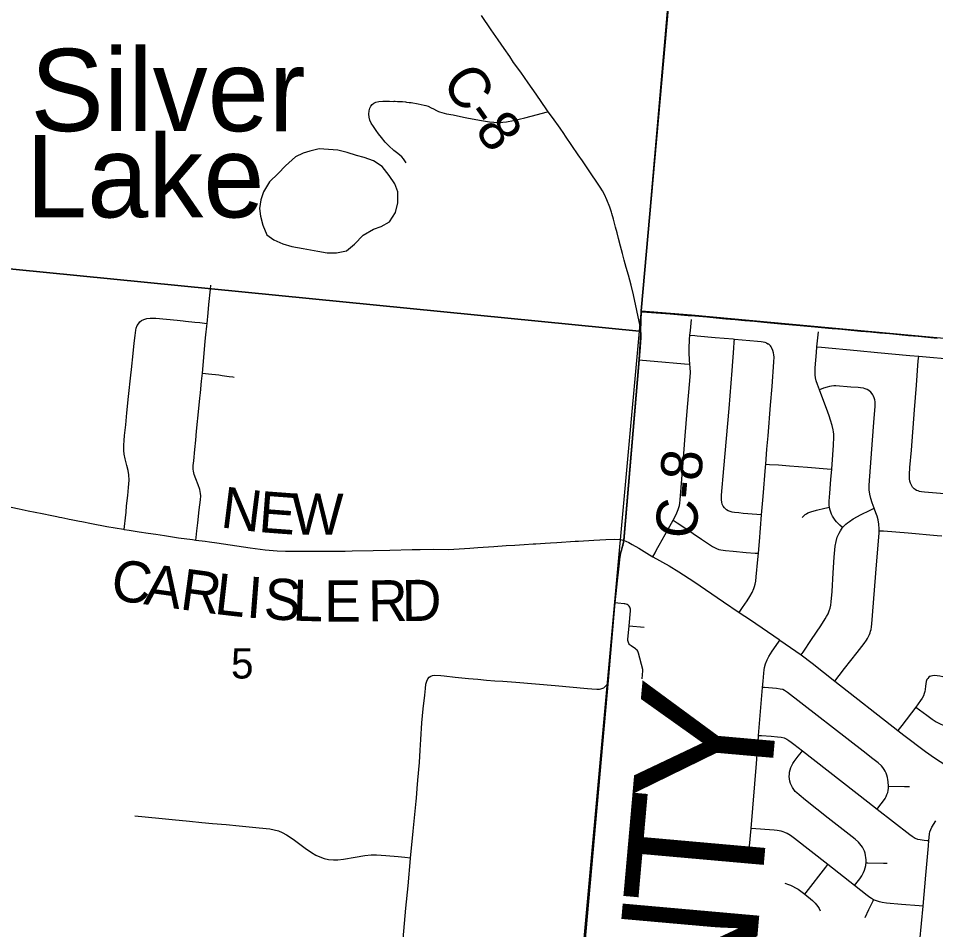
# Model space of a CAD drawing. Extents: x 0 to 1134, y 0 to 440.
# Drawn here: x 168.85 to 206.88, y 272.03 to 309.79 of the extents above; entities that cross this region are included whole.
import ezdxf

# ---------------------------------------------------------------- set-up
doc = ezdxf.new("R2010")
doc.units = 0
for name, color, linetype in [('GM_X_City_Street', 7, 'Continuous'), ('GM_X_Corporation', 7, 'Continuous'), ('GM_X_County_Road', 7, 'Continuous'), ('GM_X_County_Road_Text', 7, 'Continuous'), ('GM_X_County_Text', 7, 'Continuous'), ('GM_X_Minor_Lake', 7, 'Continuous'), ('GM_X_Minor_Lake_Text', 7, 'Continuous'), ('GM_X_Section', 7, 'Continuous'), ('GM_X_Section_Text', 7, 'Continuous'), ('GM_X_Township', 7, 'Continuous'), ('GM_X_Township_Road', 7, 'Continuous'), ('GM_X_Township_Road_Text', 7, 'Continuous'), ('GM_X_Unincorporated', 7, 'Continuous'), ('SH_Cut_Line', 7, 'Continuous')]:
    doc.layers.add(name, color=color, linetype=linetype)

msp = doc.modelspace()

# ---------------------------------------------------------------- linework, layer by layer
at = {"layer": 'GM_X_City_Street'}
for points in [[(195.155, 287.487), (195.243, 287.647), (195.311, 287.768), (195.419, 287.964), (195.784, 288.621), (195.993, 289), (196.008, 289.028), (196.113, 289.23), (196.177, 289.372), (196.208, 289.442), (196.237, 289.53), (196.257, 289.611), (196.27, 289.703), (196.28, 289.836), (196.391, 291.211), (196.495, 292.499), (196.574, 293.518), (196.694, 294.936), (196.709, 295.123), (196.704, 295.325), (196.69, 295.459), (196.673, 295.648), (196.655, 295.927), (196.653, 296.112), (196.673, 296.484), (196.693, 296.66), (196.714, 296.853), (196.756, 297.315)], [(196.693, 296.66), (196.894, 296.648), (196.988, 296.642), (197.736, 296.572), (198.484, 296.507), (198.534, 296.502), (199.494, 296.418), (199.646, 296.4), (199.725, 296.387), (199.796, 296.369), (199.859, 296.344), (199.922, 296.311), (199.942, 296.3)], [(203.018, 288.69), (202.899, 288.796), (202.765, 288.934), (202.704, 289.004), (202.649, 289.084), (202.604, 289.16), (202.565, 289.244), (202.532, 289.33), (202.504, 289.419), (202.482, 289.509), (202.477, 289.54), (202.468, 289.601), (202.463, 289.693), (202.464, 289.786), (202.486, 290.114), (202.534, 290.691), (202.567, 291.107), (202.614, 291.703), (202.646, 292.101), (202.659, 292.442), (202.654, 292.558), (202.643, 292.656), (202.627, 292.746), (202.582, 292.918), (202.516, 293.139), (202.457, 293.319), (202.405, 293.475), (202.06, 294.402), (201.976, 294.62), (201.927, 294.777), (201.897, 294.901), (201.882, 295.024), (201.877, 295.157), (201.88, 295.308), (201.938, 295.954), (201.956, 296.185), (202.015, 296.8)], [(199.66, 289.217), (199.466, 289.233), (198.903, 289.278), (198.711, 289.297), (198.534, 289.321), (198.443, 289.336), (198.361, 289.356), (198.272, 289.391), (198.208, 289.43), (198.164, 289.465), (198.122, 289.51), (198.07, 289.586), (198.029, 289.669), (198.011, 289.746), (197.996, 289.84), (197.999, 290.035), (198.091, 291.143), (198.31, 293.63), (198.438, 295.2), (198.504, 296.124), (198.524, 296.38), (198.534, 296.502)], [(198.729, 285.18), (198.868, 285.383), (199.056, 285.654), (199.174, 285.837), (199.268, 285.997), (199.343, 286.168), (199.373, 286.257), (199.397, 286.347), (199.416, 286.468), (199.44, 286.645), (199.504, 287.37), (199.527, 287.626), (199.57, 288.114), (199.66, 289.217), (199.721, 289.978), (199.819, 291.19), (199.83, 291.32), (199.882, 291.935), (199.931, 292.493), (200.034, 293.761), (200.098, 294.544), (200.175, 295.563), (200.182, 295.756), (200.174, 295.849), (200.159, 295.939), (200.132, 296.035), (200.092, 296.125), (200.061, 296.176), (200.029, 296.219), (199.987, 296.264), (199.942, 296.3)], [(201.956, 296.185), (202.143, 296.167), (203.629, 296.029), (204.467, 295.952), (205.809, 295.828), (206.173, 295.794), (207.709, 295.651), (207.867, 295.637), (208.334, 295.594)], [(194.597, 295.642), (194.731, 295.63), (195.208, 295.588), (196.468, 295.478), (196.69, 295.459)], [(207.27, 290.084), (207.076, 290.1), (206.411, 290.155), (206.283, 290.172), (206.208, 290.188), (206.145, 290.209), (206.089, 290.23), (206.025, 290.267), (205.982, 290.3), (205.919, 290.368), (205.869, 290.446), (205.831, 290.531), (205.805, 290.619), (205.789, 290.719), (205.789, 290.795), (205.789, 290.896), (205.808, 291.183), (205.869, 291.902), (206.004, 293.574), (206.079, 294.591), (206.158, 295.606), (206.173, 295.794)], [(202.695, 282.334), (202.872, 282.562), (203.102, 282.856), (203.626, 283.512), (203.909, 283.883), (204.005, 284.032), (204.051, 284.102), (204.091, 284.173), (204.129, 284.256), (204.158, 284.327), (204.181, 284.394), (204.203, 284.475), (204.223, 284.584), (204.235, 284.707), (204.42, 287.149), (204.54, 288.457), (204.54, 288.564), (204.541, 288.644), (204.526, 288.83), (204.493, 289.014), (204.449, 289.166), (204.398, 289.308), (204.341, 289.454), (204.327, 289.491), (204.238, 289.714), (204.183, 289.892), (204.145, 290.075), (204.126, 290.26), (204.124, 290.447), (204.144, 290.819), (204.26, 292.308), (204.316, 293.053), (204.364, 293.729), (204.371, 293.822), (204.371, 293.906), (204.36, 293.981), (204.332, 294.07), (204.306, 294.135), (204.275, 294.188), (204.243, 294.233), (204.183, 294.305), (204.113, 294.366), (204.034, 294.414), (203.959, 294.445), (203.881, 294.463), (203.763, 294.481), (203.668, 294.491), (203.367, 294.516), (202.742, 294.564), (202.649, 294.56), (202.556, 294.55), (202.482, 294.541), (202.382, 294.516), (202.224, 294.463), (202.06, 294.402)], [(199.83, 291.32), (199.984, 291.31), (200.364, 291.288), (200.824, 291.253), (201.564, 291.191), (202.385, 291.122), (202.567, 291.107)], [(201.299, 283.424), (201.378, 283.523), (201.733, 284.061), (202.115, 284.626), (202.294, 284.907), (202.353, 285.007), (202.416, 285.124), (202.464, 285.242), (202.497, 285.352), (202.528, 285.483), (202.547, 285.61), (202.581, 286.045), (202.633, 286.816), (202.665, 287.464), (202.713, 287.927), (202.748, 288.11), (202.8, 288.289), (202.833, 288.376), (202.876, 288.459), (202.933, 288.558), (203.018, 288.69), (203.083, 288.765), (203.155, 288.831), (203.225, 288.893), (203.3, 288.948), (203.457, 289.049), (203.784, 289.229), (204.134, 289.398), (204.327, 289.491)], [(201.344, 289.105), (201.408, 289.175), (201.469, 289.229), (201.518, 289.264), (201.582, 289.299), (201.707, 289.346), (201.935, 289.415), (202.28, 289.499), (202.477, 289.54)], [(195.993, 289), (196.165, 288.887), (196.476, 288.684), (197.164, 288.208), (197.631, 287.905), (197.713, 287.86), (197.796, 287.82), (197.884, 287.789), (197.974, 287.766), (198.158, 287.739), (198.484, 287.709), (199.021, 287.666), (199.391, 287.636), (199.527, 287.626)], [(204.54, 288.564), (204.71, 288.553), (205.228, 288.511), (205.731, 288.47), (206.938, 288.365), (207.135, 288.348)], [(206.353, 272.998), (206.188, 273.013), (205.456, 273.078), (204.843, 273.129), (204.664, 273.158), (204.546, 273.183), (204.42, 273.222), (204.301, 273.273), (204.22, 273.319), (204.145, 273.369), (204.041, 273.444), (203.769, 273.655), (203.515, 273.855), (202.402, 274.726), (201.021, 275.809), (200.866, 275.928), (200.726, 276.014), (200.63, 276.061), (200.558, 276.086), (200.479, 276.106), (200.39, 276.129), (200.301, 276.141), (200.177, 276.151), (199.227, 276.22), (199.448, 278.921), (199.534, 280.035), (199.538, 280.079), (199.702, 282.071), (199.723, 282.332), (199.747, 282.656), (199.764, 282.798), (199.78, 282.9), (199.818, 283.052), (199.885, 283.21), (199.963, 283.356), (200.098, 283.572), (200.358, 283.94), (200.421, 284.029)], [(206.645, 282.533), (206.593, 282.493), (206.546, 282.444), (206.517, 282.394), (206.488, 282.32), (206.47, 282.222), (206.457, 282.122), (206.443, 281.987), (206.43, 281.906), (206.406, 281.814), (206.372, 281.727), (206.319, 281.622), (206.253, 281.52), (206.06, 281.248)], [(206.645, 282.533), (206.696, 282.551), (206.745, 282.563), (206.832, 282.572), (206.935, 282.568), (207.043, 282.551), (207.176, 282.528), (207.345, 282.498), (207.529, 282.475), (207.726, 282.456), (207.921, 282.44), (208.166, 282.416)], [(204.451, 277.026), (204.564, 277.171), (204.677, 277.316), (204.778, 277.467), (204.821, 277.547), (204.857, 277.63), (204.887, 277.716), (204.908, 277.803), (204.92, 277.891), (204.924, 277.976), (204.913, 278.163), (204.9, 278.253), (204.881, 278.342), (204.855, 278.429), (204.823, 278.513), (204.783, 278.594), (204.737, 278.671), (204.684, 278.744), (204.625, 278.813), (204.494, 278.939), (204.276, 279.107), (203.865, 279.429), (200.736, 281.859), (200.614, 281.942), (200.535, 281.978), (200.436, 282.001), (200.275, 282.025), (199.785, 282.065), (199.702, 282.071)], [(206.06, 281.248), (205.469, 280.495), (205.307, 280.288)], [(206.06, 281.248), (206.504, 280.92), (206.734, 280.75), (206.895, 280.648), (207.031, 280.575), (207.213, 280.496), (207.336, 280.456), (207.475, 280.417), (207.612, 280.388), (207.741, 280.368), (207.824, 280.358), (207.908, 280.349), (207.991, 280.341)], [(199.538, 280.079), (199.655, 280.072), (200.059, 280.046), (200.317, 280.027), (200.474, 280.008), (200.591, 279.975), (200.702, 279.922), (200.788, 279.87), (200.885, 279.806), (201.001, 279.713), (201.354, 279.438), (204.067, 277.325), (204.451, 277.026), (205.802, 275.974), (205.903, 275.899), (206.026, 275.825), (206.123, 275.787), (206.239, 275.765), (206.4, 275.739), (206.523, 275.727), (206.6, 275.72)], [(203.515, 273.855), (203.573, 273.93), (203.728, 274.131), (203.811, 274.258), (203.888, 274.397), (203.928, 274.499), (203.956, 274.598), (203.975, 274.691), (203.984, 274.749), (203.99, 274.804), (203.994, 274.839), (203.995, 274.929), (203.988, 275.019), (203.973, 275.109), (203.951, 275.197), (203.922, 275.284), (203.887, 275.368), (203.844, 275.447), (203.793, 275.521), (203.673, 275.661), (203.54, 275.786), (202.79, 276.367), (202.417, 276.656), (201.487, 277.395), (201.212, 277.614), (201.127, 277.696), (201.058, 277.761), (200.995, 277.835), (200.942, 277.916), (200.898, 278.001), (200.861, 278.089), (200.833, 278.181), (200.815, 278.276), (200.808, 278.372), (200.811, 278.468), (200.823, 278.563), (200.846, 278.657), (200.877, 278.747), (200.915, 278.834), (200.959, 278.919), (201.009, 279), (201.178, 279.224), (201.311, 279.385), (201.354, 279.438)], [(204.924, 277.976), (205.584, 277.96), (205.788, 277.96)], [(206.22, 271.568), (206.353, 272.998), (206.474, 274.295), (206.584, 275.511), (206.6, 275.72), (206.61, 275.856), (206.622, 276), (206.633, 276.087), (206.671, 276.181), (206.712, 276.272), (206.887, 276.541)], [(199.008, 275.047), (199.069, 275.159), (199.119, 275.252), (199.144, 275.33), (199.166, 275.488), (199.227, 276.22)], [(201.448, 273.495), (201.51, 273.575), (202.317, 274.616), (202.402, 274.726)], [(203.99, 274.804), (204.062, 274.803), (204.72, 274.788), (204.867, 274.784)], [(200.626, 273.952), (200.772, 273.907), (200.86, 273.871), (200.946, 273.829), (201.07, 273.765), (201.171, 273.702), (201.448, 273.495), (201.768, 273.236), (201.882, 273.124), (201.991, 272.99), (202.045, 272.901), (202.087, 272.81)], [(203.96, 272.541), (204.111, 272.863), (204.281, 273.229), (204.301, 273.273)]]:
    msp.add_lwpolyline(points, dxfattribs=at)
at = {"layer": 'GM_X_Corporation'}
msp.add_lwpolyline([(192.118, 268.814), (192.725, 275.744), (193.282, 282.116), (193.309, 282.421), (193.324, 282.618), (193.414, 283.809), (193.424, 283.927), (193.583, 285.585), (193.661, 286.357), (193.725, 286.974), (193.789, 287.48), (193.816, 287.632), (193.85, 287.755), (193.88, 287.868), (193.91, 287.979), (193.937, 288.089), (193.953, 288.175), (194.59, 295.658), (194.652, 296.719), (194.647, 296.829), (194.67, 297.65), (194.715, 297.637), (195.866, 297.546), (196.615, 297.487), (196.757, 297.476), (196.898, 297.464), (197.384, 297.42), (197.78, 297.384), (198.176, 297.348), (198.572, 297.312), (198.968, 297.275), (199.364, 297.239), (199.76, 297.203), (200.46, 297.139), (201.103, 297.081), (201.868, 297.011), (202.01, 296.998), (202.151, 296.985), (202.586, 296.945), (202.647, 296.94), (202.982, 296.909), (203.378, 296.873), (203.774, 296.837), (204.17, 296.801), (204.566, 296.764), (204.962, 296.728), (205.358, 296.692), (205.754, 296.656), (206.15, 296.62), (206.547, 296.584), (206.943, 296.547)], dxfattribs=at)
at = {"layer": 'GM_X_County_Road'}
msp.add_line((193.96, 288.159), (194.597, 295.642), dxfattribs=at)
for points in [[(190.817, 305.924), (190.759, 306.004), (190.314, 306.652), (189.989, 307.119), (189.678, 307.562), (189.383, 307.971), (189.225, 308.207), (188.984, 308.547), (188.738, 308.902), (188.453, 309.315), (188.044, 309.906)], [(194.654, 296.813), (194.624, 297.043), (194.353, 298.339), (194.25, 298.735), (194.139, 299.153), (194.051, 299.469), (193.97, 299.771), (193.898, 300.046), (193.817, 300.348), (193.732, 300.668), (193.673, 300.902), (193.61, 301.137), (193.52, 301.478), (193.457, 301.701), (193.435, 301.769), (193.367, 301.975), (193.25, 302.267), (193.15, 302.488), (193.065, 302.646), (192.97, 302.799), (192.453, 303.563), (192.237, 303.886), (192.064, 304.142), (191.533, 304.912), (191.461, 305.021), (191.316, 305.237), (190.988, 305.687), (190.817, 305.924)], [(194.597, 295.642), (194.639, 296.17), (194.659, 296.54), (194.659, 296.703), (194.659, 296.724), (194.654, 296.813)]]:
    msp.add_lwpolyline(points, dxfattribs=at)
at = {"layer": 'GM_X_Minor_Lake'}
msp.add_line((182.093, 304.329), (181.318, 304.381), dxfattribs=at)
msp.add_lwpolyline([(181.318, 304.381), (180.939, 304.287), (180.652, 304.202), (180.34, 304.05), (179.932, 303.682), (179.616, 303.37), (179.266, 303.024), (179.016, 302.608), (178.905, 302.268), (178.851, 301.916), (178.889, 301.595), (178.982, 301.217), (179.156, 300.825), (179.447, 300.613), (179.82, 300.456), (180.194, 300.333), (180.66, 300.254), (180.966, 300.201), (181.262, 300.149), (181.648, 300.072), (182.036, 300.074), (182.449, 300.167), (182.786, 300.434), (183.149, 300.813), (183.577, 301.054), (183.888, 301.162), (184.235, 301.359), (184.484, 301.753), (184.585, 302.15), (184.584, 302.606), (184.455, 302.94), (184.224, 303.288), (183.936, 303.648), (183.577, 303.896), (183.181, 304.03), (182.875, 304.106), (182.478, 304.24), (182.093, 304.329)], dxfattribs=at)
at = {"layer": 'GM_X_Section'}
for points in [[(197.227, 327.075), (194.663, 297.725), (194.582, 296.834), (164.557, 299.795), (167.237, 329.809)], [(164.557, 299.795), (194.582, 296.834), (191.909, 267.419), (191.897, 267.306), (161.902, 269.859)]]:
    msp.add_lwpolyline(points, close=True, dxfattribs=at)
at = {"layer": 'GM_X_Township'}
msp.add_lwpolyline([(186.299, 206.946), (191.505, 262.177), (193.3, 282.352), (193.583, 285.585), (193.661, 286.357), (193.725, 286.974), (193.789, 287.48), (193.816, 287.632), (193.85, 287.755), (193.88, 287.868), (193.91, 287.979), (193.937, 288.089), (193.953, 288.175), (194.59, 295.658), (194.632, 296.186), (194.652, 296.556), (194.652, 296.719), (194.652, 296.74), (194.647, 296.829), (194.671, 297.68), (196.75, 297.507), (226.505, 294.761)], dxfattribs=at)
at = {"layer": 'GM_X_Township_Road'}
for p, q in [((193.307, 282.336), (193.59, 285.569)), ((194.172, 284.614), (194.796, 284.562)), ((202.695, 282.334), (205.307, 280.288))]:
    msp.add_line(p, q, dxfattribs=at)
for points in [[(184.926, 303.812), (184.819, 303.969), (184.746, 304.057), (184.667, 304.131), (184.58, 304.193), (184.419, 304.317), (184.204, 304.505), (184.061, 304.658), (183.899, 304.855), (183.781, 305.012), (183.687, 305.14), (183.633, 305.224), (183.569, 305.313), (183.479, 305.453), (183.427, 305.572), (183.395, 305.698), (183.383, 305.828), (183.393, 305.958), (183.421, 306.066), (183.459, 306.15), (183.514, 306.224), (183.586, 306.281), (183.67, 306.319), (183.796, 306.348), (183.962, 306.363), (184.237, 306.359), (184.407, 306.355), (184.428, 306.357), (184.467, 306.356), (184.562, 306.351), (184.6, 306.348), (184.622, 306.351), (184.737, 306.343), (184.778, 306.343), (184.898, 306.329), (184.936, 306.325), (185.048, 306.312), (185.141, 306.3), (185.42, 306.258), (185.675, 306.201), (185.736, 306.182), (185.839, 306.15), (185.962, 306.09), (186.054, 306.04), (186.182, 305.97), (186.265, 305.933), (186.316, 305.916), (186.597, 305.844), (186.872, 305.791), (187.301, 305.697), (187.517, 305.662), (188.054, 305.554), (188.379, 305.505), (188.567, 305.491), (188.738, 305.48), (188.93, 305.495), (189.088, 305.509), (189.373, 305.559), (189.846, 305.667), (190.377, 305.81), (190.737, 305.903), (190.817, 305.924)], [(176.672, 297.151), (176.72, 297.592), (176.752, 297.939), (176.815, 298.567), (176.837, 298.739)], [(173.233, 288.617), (173.246, 288.737), (173.287, 289.096), (173.315, 289.327), (173.341, 289.587), (173.392, 290.017), (173.424, 290.352), (173.44, 290.659), (173.432, 290.882), (173.404, 291.059), (173.347, 291.265), (173.275, 291.54), (173.238, 291.738), (173.226, 291.887), (173.23, 292.101), (173.238, 292.307), (173.258, 292.513), (173.303, 292.949), (173.355, 293.442), (173.42, 294.124), (173.521, 295.005), (173.541, 295.243), (173.609, 295.905), (173.656, 296.33), (173.693, 296.645), (173.719, 296.866), (173.739, 296.957), (173.778, 297.062), (173.826, 297.142), (173.887, 297.212), (173.959, 297.27), (174.059, 297.32), (174.184, 297.357), (174.314, 297.372), (174.545, 297.367), (175.429, 297.288), (175.688, 297.261), (175.781, 297.251), (176.17, 297.209), (176.373, 297.189), (176.562, 297.165), (176.672, 297.151)], [(176.48, 295.092), (176.524, 295.575), (176.601, 296.418), (176.625, 296.676), (176.662, 297.043), (176.672, 297.151)], [(176.212, 288.177), (176.222, 288.279), (176.251, 288.56), (176.292, 288.89), (176.352, 289.432), (176.397, 289.847), (176.41, 290.006), (176.401, 290.107), (176.37, 290.271), (176.312, 290.458), (176.206, 290.706), (176.137, 290.893), (176.112, 291.024), (176.104, 291.109), (176.096, 291.268), (176.12, 291.455), (176.168, 291.922), (176.206, 292.308), (176.24, 292.688), (176.331, 293.631), (176.374, 294.058), (176.401, 294.279), (176.45, 294.757), (176.48, 295.092)], [(176.48, 295.092), (176.609, 295.075), (176.735, 295.059), (177.158, 295.016), (177.304, 294.997), (177.597, 294.957), (177.743, 294.938), (177.793, 294.93)], [(168.56, 289.542), (168.887, 289.47), (169.255, 289.39), (169.839, 289.27), (170.242, 289.189), (170.443, 289.151), (170.551, 289.128), (170.659, 289.106), (170.785, 289.081), (170.909, 289.055), (170.959, 289.044), (171.041, 289.025), (171.382, 288.961), (171.489, 288.939), (171.887, 288.862), (172.523, 288.742), (172.867, 288.682), (173.205, 288.622), (173.233, 288.617)], [(173.233, 288.617), (173.444, 288.583), (173.862, 288.518), (174.238, 288.462), (174.55, 288.414), (174.91, 288.362), (175.49, 288.274), (176.071, 288.194), (176.212, 288.177)], [(176.212, 288.177), (176.598, 288.128), (176.773, 288.103), (177.08, 288.056), (178.458, 287.858), (179.087, 287.772), (179.585, 287.728), (179.919, 287.713), (180.663, 287.71), (181.334, 287.718), (181.911, 287.721), (182.227, 287.718), (182.394, 287.718), (182.691, 287.725), (183.565, 287.747), (184.244, 287.762), (185.172, 287.782), (185.512, 287.786), (186.07, 287.793), (186.68, 287.789), (187.571, 287.839), (187.905, 287.864), (188.567, 287.91), (189.071, 287.946), (189.431, 287.966), (189.819, 287.992), (190.186, 288.013), (190.254, 288.016), (190.304, 288.018), (190.686, 288.044), (190.907, 288.059), (191.167, 288.077), (191.929, 288.125), (192.077, 288.133), (192.709, 288.167), (193.202, 288.196), (193.571, 288.206), (193.809, 288.193), (193.96, 288.159)], [(193.59, 285.569), (193.668, 286.341), (193.732, 286.958), (193.796, 287.463), (193.823, 287.616), (193.857, 287.739), (193.887, 287.852), (193.917, 287.963), (193.944, 288.073), (193.96, 288.159)], [(193.96, 288.159), (194.035, 288.134), (194.163, 288.075), (194.298, 287.994), (194.572, 287.838), (195.016, 287.565), (195.155, 287.487)], [(195.155, 287.487), (195.827, 287.108), (196.225, 286.865), (196.855, 286.453), (198.088, 285.619), (198.729, 285.18)], [(194.712, 282.427), (194.744, 282.762), (194.735, 282.811), (194.562, 283.493), (194.547, 283.534), (194.526, 283.573), (194.5, 283.609), (194.468, 283.64), (194.433, 283.666), (194.252, 283.795), (194.217, 283.822), (194.186, 283.854), (194.16, 283.89), (194.141, 283.93), (194.127, 283.973), (194.121, 284.017), (194.121, 284.061), (194.172, 284.614), (194.23, 285.241), (194.226, 285.305), (194.214, 285.352), (194.193, 285.397), (194.165, 285.437), (194.13, 285.472), (194.089, 285.5), (194.045, 285.521), (193.997, 285.534), (193.96, 285.538), (193.702, 285.559), (193.59, 285.569)], [(198.729, 285.18), (199.203, 284.864), (200.39, 284.051), (200.421, 284.029)], [(200.421, 284.029), (201.08, 283.575), (201.299, 283.424)], [(201.299, 283.424), (201.752, 283.073), (202.695, 282.334)], [(185.111, 275.008), (185.173, 275.686), (185.214, 276.112), (185.34, 277.351), (185.35, 277.478), (185.382, 277.886), (185.413, 278.219), (185.477, 278.964), (185.513, 279.468), (185.536, 279.913), (185.581, 280.6), (185.639, 281.185), (185.695, 281.748), (185.724, 282.027), (185.749, 282.209), (185.783, 282.33), (185.831, 282.425), (185.886, 282.492), (185.955, 282.539), (186.018, 282.563), (186.105, 282.574), (186.363, 282.563), (186.508, 282.547), (186.953, 282.495), (187.517, 282.441), (187.897, 282.404), (188.251, 282.376), (188.604, 282.347), (188.934, 282.322), (189.467, 282.286), (191.099, 282.144), (192.439, 282.027), (192.622, 282.014), (192.83, 281.999), (192.939, 282.001), (192.993, 282.01), (193.033, 282.023), (193.115, 282.055), (193.164, 282.088), (193.193, 282.114), (193.222, 282.147), (193.247, 282.179), (193.273, 282.229), (193.307, 282.336)], [(205.307, 280.288), (205.561, 280.089), (206.45, 279.414), (206.83, 279.148), (207.534, 278.695), (208.047, 278.372)], [(173.677, 276.741), (174.668, 276.647), (175.224, 276.594), (175.946, 276.526), (176.464, 276.476), (176.897, 276.436), (177.464, 276.386), (178.001, 276.331), (178.835, 276.255), (179.278, 276.205), (179.458, 276.171), (179.635, 276.12), (179.787, 276.057), (179.964, 275.961), (180.24, 275.774), (180.734, 275.407), (180.997, 275.227), (181.176, 275.124), (181.348, 275.046), (181.528, 274.985), (181.713, 274.944), (181.909, 274.921), (182.09, 274.925), (182.334, 274.952), (182.812, 275.038), (183.215, 275.106), (183.472, 275.131), (183.693, 275.135), (184.081, 275.109), (184.599, 275.065), (184.876, 275.034), (185.111, 275.008)], [(185.749, 267.856), (185.567, 268.026), (185.355, 268.22), (185.202, 268.373), (185.109, 268.496), (185.041, 268.598), (185.003, 268.694), (184.961, 268.827), (184.932, 268.932), (184.881, 269.166), (184.861, 269.294), (184.817, 269.569), (184.789, 269.826), (184.771, 270.063), (184.758, 270.469), (184.762, 270.765), (184.78, 271.22), (184.806, 271.657), (184.852, 272.29), (184.912, 272.921), (185.005, 273.849), (185.109, 274.981), (185.111, 275.008)]]:
    msp.add_lwpolyline(points, dxfattribs=at)
at = {"layer": 'GM_X_Unincorporated'}
for points in [[(389.85, 425.107), (205.806, 425.107), (204.709, 411.927), (203.298, 395.256), (201.772, 377.614), (199.963, 356.48), (199.216, 348.073), (199.204, 347.814), (197.276, 326.922), (194.671, 297.68), (196.75, 297.507), (226.505, 294.761), (229.037, 294.531), (230.352, 294.41), (267.363, 291.111), (271.419, 290.744), (286.244, 289.327), (290.306, 289.042), (300.527, 287.945), (340.569, 283.778)], [(186.299, 206.946), (191.505, 262.177), (193.3, 282.352), (193.583, 285.585), (193.661, 286.357), (193.725, 286.974), (193.789, 287.48), (193.816, 287.632), (193.85, 287.755), (193.88, 287.868), (193.91, 287.979), (193.937, 288.089), (193.953, 288.175), (194.59, 295.658), (194.632, 296.186), (194.652, 296.556), (194.652, 296.719), (194.652, 296.74), (194.647, 296.829), (194.671, 297.68), (197.276, 326.922)]]:
    msp.add_lwpolyline(points, dxfattribs=at)
at = {"layer": 'SH_Cut_Line'}
for points in [[(186.299, 206.946), (191.505, 262.177), (193.3, 282.352), (193.583, 285.585), (193.661, 286.357), (193.725, 286.974), (193.789, 287.48), (193.816, 287.632), (193.85, 287.755), (193.88, 287.868), (193.91, 287.979), (193.937, 288.089), (193.953, 288.175), (194.59, 295.658), (194.632, 296.186), (194.652, 296.556), (194.652, 296.719), (194.652, 296.74), (194.647, 296.829), (194.671, 297.68), (197.276, 326.922), (199.204, 347.814), (199.216, 348.073), (199.963, 356.48)], [(199.963, 356.48), (199.216, 348.073), (199.204, 347.814), (197.276, 326.922), (194.671, 297.68), (194.647, 296.829), (194.652, 296.74), (194.652, 296.719), (194.652, 296.556), (194.632, 296.186), (194.59, 295.658), (193.953, 288.175), (193.937, 288.089), (193.91, 287.979), (193.88, 287.868), (193.85, 287.755), (193.816, 287.632), (193.789, 287.48), (193.725, 286.974), (193.661, 286.357), (193.583, 285.585), (193.3, 282.352), (191.505, 262.177), (186.299, 206.946)]]:
    msp.add_lwpolyline(points, dxfattribs=at)

# ---------------------------------------------------------------- texts
at = {"layer": 'GM_X_County_Road_Text'}
for rotation, p in [(304.9451, (186.357, 307.145)), (84.9824, (196.933, 288.19))]:
    msp.add_text('C-8', height=1.7045, rotation=rotation, dxfattribs=at).set_placement(p)
at = {"layer": 'GM_X_County_Text'}
for s, p in [('Y', (199.952, 276.981)), ('T', (199.577, 272.756)), ('N', (199.133, 267.761))]:
    msp.add_text(s, height=5.682, rotation=84.9223, dxfattribs=at).set_placement(p)
at = {"layer": 'GM_X_Minor_Lake_Text'}
for s, rotation, p in [('Silver', 359.9864, (169.354, 305.121)), ('Lake', 359.9872, (169.168, 301.547))]:
    msp.add_text(s, height=3.409, rotation=rotation, dxfattribs=at).set_placement(p)
at = {"layer": 'GM_X_Section_Text'}
msp.add_text('5', height=1.256, rotation=0, dxfattribs=at).set_placement((177.666, 282.438))
at = {"layer": 'GM_X_Township_Road_Text'}
for s, rotation, p in [('N', 352.8212, (177.196, 288.708)), ('E', 355.6616, (178.774, 288.511)), ('W', 359.4589, (180.167, 288.41)), ('C', 351.9924, (172.629, 285.717)), ('A', 352.0011, (174.015, 285.522)), ('R', 352.3221, (175.511, 285.312)), ('L', 353.5894, (176.939, 285.119)), ('I', 355.5764, (178.271, 284.971)), ('S', 356.3605, (178.994, 284.915)), ('L', 358.2484, (180.203, 284.839)), ('E', 359.8713, (181.53, 284.799)), ('R', 0.6027, (183.354, 284.801)), ('D', 0.6129, (184.754, 284.816))]:
    msp.add_text(s, height=1.705, rotation=rotation, dxfattribs=at).set_placement(p)

doc.saveas('drawing.dxf')
